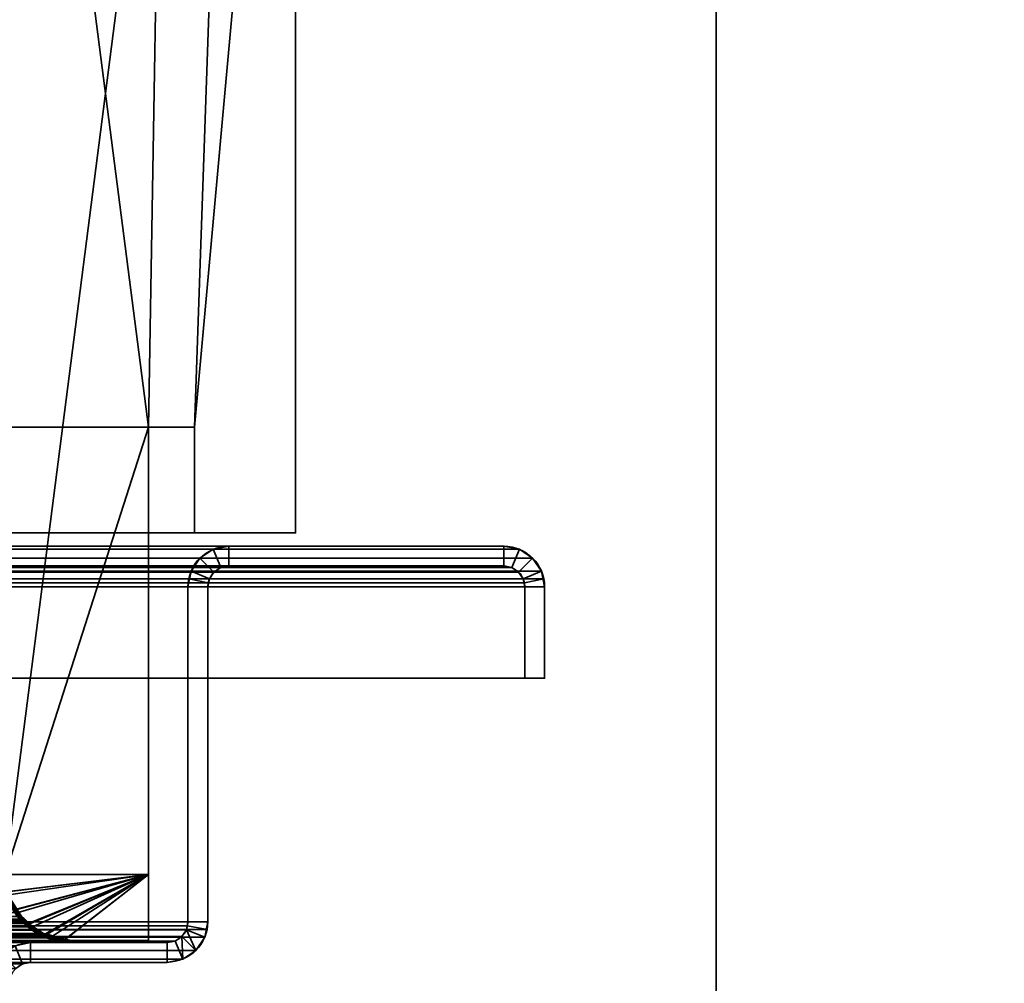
# Model space of a CAD drawing. Header units: millimetres. Extents: x -603 to 3703, y -120 to 193.
# Tile 924 of 938: x 3500 to 3574, y 47 to 120. Entities that reach past the tile are written whole.
import ezdxf

# ---------------------------------------------------------------- set-up
doc = ezdxf.new("R2010")
doc.units = ezdxf.units.MM
doc.layers.add('151', color=7, linetype='Continuous', true_color=0xffffff)

# ---------------------------------------------------------------- blocks, each defined once
blk = doc.blocks.new('UG_SURFACE_003')
at = {"layer": '151', "color": 252, "linetype": 'Continuous', "lineweight": 35}
for points in [[(3702.5, -35, 2213), (3702.5, 174.4, 2213), (2297.5, 174.4, 2213), (2297.5, -35, 2213)], [(2447.5, -35, 2063), (2447.5, 174.4, 2063), (3552.5, 174.4, 2063), (3552.5, -35, 2063)], [(3552.5, -35, -7), (3552.5, 174.4, -7), (3702.5, 174.4, -7), (3702.5, -35, -7)], [(3552.5, -35, 2063), (3552.5, 174.4, 2063), (3552.5, 174.4, -7), (3552.5, -35, -7)]]:
    blk.add_3dface(points, dxfattribs=at)
blk = doc.blocks.new('UG_SURFACE_166')
at = {"layer": '151', "color": 252, "linetype": 'Continuous', "lineweight": 35}
for points in [[(3536.42, 80, 2044.92), (2463.58, 80, 2044.92), (2462.401, 79.766, 2046.099), (3537.599, 79.766, 2046.099)], [(2484.42, 80, 2024.08), (2463.58, 80, 2044.92), (3536.42, 80, 2044.92), (3515.58, 80, 2024.08)], [(3514.401, 79.766, 2022.901), (2485.599, 79.766, 2022.901), (2484.42, 80, 2024.08), (3515.58, 80, 2024.08)], [(3515.58, 78.5, 2024.08), (3514.975, 78.38, 2023.475), (3514.401, 79.766, 2022.901), (3515.58, 80, 2024.08)], [(3515.58, 80, 2024.08), (3536.42, 80, 2044.92), (3536.42, 78.5, 2044.92), (3515.58, 78.5, 2024.08)], [(3536.42, 80, 2044.92), (3537.599, 79.766, 2046.099), (3537.025, 78.38, 2045.525), (3536.42, 78.5, 2044.92)], [(3538.598, 79.098, 2047.098), (2461.402, 79.098, 2047.098), (2460.734, 78.099, 2047.765), (3539.266, 78.099, 2047.765)], [(3537.599, 79.766, 2046.099), (2462.401, 79.766, 2046.099), (2461.402, 79.098, 2047.098), (3538.598, 79.098, 2047.098)], [(3513.402, 79.098, 2021.902), (2486.598, 79.098, 2021.902), (2485.599, 79.766, 2022.901), (3514.401, 79.766, 2022.901)], [(3512.734, 78.099, 2021.235), (2487.266, 78.099, 2021.235), (2486.598, 79.098, 2021.902), (3513.402, 79.098, 2021.902)], [(3512.734, 78.099, 2021.235), (3513.402, 79.098, 2021.902), (3514.463, 78.037, 2022.963), (3514.12, 77.525, 2022.62)], [(3514.975, 78.38, 2023.475), (3514.463, 78.037, 2022.963), (3513.402, 79.098, 2021.902), (3514.401, 79.766, 2022.901)], [(3537.599, 79.766, 2046.099), (3538.598, 79.098, 2047.098), (3537.537, 78.037, 2046.037), (3537.025, 78.38, 2045.525)], [(3537.88, 77.525, 2046.38), (3537.537, 78.037, 2046.037), (3538.598, 79.098, 2047.098), (3539.266, 78.099, 2047.765)], [(3537.537, 78.037, 2046.037), (2462.463, 78.037, 2046.037), (2462.975, 78.38, 2045.525), (3537.025, 78.38, 2045.525)], [(3537.025, 78.38, 2045.525), (2462.975, 78.38, 2045.525), (2463.58, 78.5, 2044.92), (3536.42, 78.5, 2044.92)], [(2484.42, 78.5, 2024.08), (3515.58, 78.5, 2024.08), (3536.42, 78.5, 2044.92), (2463.58, 78.5, 2044.92)], [(3515.58, 78.5, 2024.08), (2484.42, 78.5, 2024.08), (2485.025, 78.38, 2023.475), (3514.975, 78.38, 2023.475)], [(3514.975, 78.38, 2023.475), (2485.025, 78.38, 2023.475), (2485.537, 78.037, 2022.963), (3514.463, 78.037, 2022.963)], [(3539.441, 77.521, 2047.941), (3539.266, 78.099, 2047.765), (2460.734, 78.099, 2047.765), (2460.559, 77.521, 2047.941)], [(3537.88, 77.525, 2046.38), (2462.12, 77.525, 2046.38), (2462.463, 78.037, 2046.037), (3537.537, 78.037, 2046.037)], [(3514.463, 78.037, 2022.963), (2485.537, 78.037, 2022.963), (2485.88, 77.525, 2022.62), (3514.12, 77.525, 2022.62)], [(2487.441, 77.521, 2021.059), (2487.266, 78.099, 2021.235), (3512.734, 78.099, 2021.235)], [(2487.441, 77.521, 2021.059), (3512.734, 78.099, 2021.235), (3512.559, 77.521, 2021.059)], [(3512.559, 77.521, 2021.059), (3512.734, 78.099, 2021.235), (3514.12, 77.525, 2022.62), (3514.03, 77.228, 2022.53)], [(3537.97, 77.228, 2046.47), (3537.88, 77.525, 2046.38), (3539.266, 78.099, 2047.765), (3539.441, 77.521, 2047.941)], [(2460.559, 77.521, 2047.941), (2460.5, 76.92, 2048), (3539.5, 76.92, 2048)], [(2460.5, 76.92, 2048), (2460.5, 70, 2048), (3539.5, 70, 2048), (3539.5, 76.92, 2048)], [(2460.559, 77.521, 2047.941), (3539.5, 76.92, 2048), (3539.441, 77.521, 2047.941)], [(3538, 76.92, 2046.5), (2462, 76.92, 2046.5), (2462.03, 77.228, 2046.47)], [(2462, 76.92, 2046.5), (3538, 76.92, 2046.5), (3538, 70, 2046.5), (2462, 70, 2046.5)], [(2462.03, 77.228, 2046.47), (2462.12, 77.525, 2046.38), (3537.88, 77.525, 2046.38), (3537.97, 77.228, 2046.47)], [(3537.97, 77.228, 2046.47), (3538, 76.92, 2046.5), (2462.03, 77.228, 2046.47)], [(3514.03, 77.228, 2022.53), (2485.88, 77.525, 2022.62), (2485.97, 77.228, 2022.53)], [(3514.03, 77.228, 2022.53), (3514.12, 77.525, 2022.62), (2485.88, 77.525, 2022.62)], [(2485.97, 77.228, 2022.53), (3514, 76.92, 2022.5), (3514.03, 77.228, 2022.53)], [(2485.97, 77.228, 2022.53), (2486, 76.92, 2022.5), (3514, 76.92, 2022.5)], [(2486, 51.58, 2022.5), (3514, 51.58, 2022.5), (3514, 76.92, 2022.5), (2486, 76.92, 2022.5)], [(3512.559, 77.521, 2021.059), (2487.5, 76.92, 2021), (2487.441, 77.521, 2021.059)], [(3512.559, 77.521, 2021.059), (3512.5, 76.92, 2021), (2487.5, 76.92, 2021)], [(2487.5, 51.58, 2021), (2487.5, 76.92, 2021), (3512.5, 76.92, 2021), (3512.5, 51.58, 2021)], [(3512.5, 76.92, 2021), (3512.559, 77.521, 2021.059), (3514.03, 77.228, 2022.53), (3514, 76.92, 2022.5)], [(3512.5, 51.58, 2021), (3512.5, 76.92, 2021), (3514, 76.92, 2022.5), (3514, 51.58, 2022.5)], [(3538, 76.92, 2046.5), (3537.97, 77.228, 2046.47), (3539.441, 77.521, 2047.941), (3539.5, 76.92, 2048)], [(3539.5, 76.92, 2048), (3539.5, 70, 2048), (3538, 70, 2046.5), (3538, 76.92, 2046.5)], [(2462, 70, 2046.5), (3538, 70, 2046.5), (3539.5, 70, 2048), (2460.5, 70, 2048)], [(3514, 51.58, 2022.5), (2486, 51.58, 2022.5), (2486.059, 50.979, 2022.441)], [(3513.941, 50.979, 2022.441), (3514, 51.58, 2022.5), (2486.059, 50.979, 2022.441)], [(2487.53, 51.272, 2020.97), (2487.5, 51.58, 2021), (3512.5, 51.58, 2021)], [(2487.53, 51.272, 2020.97), (3512.5, 51.58, 2021), (3512.47, 51.272, 2020.97)], [(3514, 51.58, 2022.5), (3513.941, 50.979, 2022.441), (3512.47, 51.272, 2020.97), (3512.5, 51.58, 2021)], [(2486.059, 50.979, 2022.441), (2486.234, 50.401, 2022.265), (3513.766, 50.401, 2022.265), (3513.941, 50.979, 2022.441)], [(3512.47, 51.272, 2020.97), (3512.38, 50.975, 2020.88), (2487.62, 50.975, 2020.88), (2487.53, 51.272, 2020.97)], [(3512.037, 50.463, 2020.537), (2487.963, 50.463, 2020.537), (2487.62, 50.975, 2020.88), (3512.38, 50.975, 2020.88)], [(3513.098, 49.402, 2021.598), (3512.099, 48.734, 2020.599), (3512.037, 50.463, 2020.537), (3512.38, 50.975, 2020.88)], [(3513.941, 50.979, 2022.441), (3513.766, 50.401, 2022.265), (3512.38, 50.975, 2020.88), (3512.47, 51.272, 2020.97)], [(3512.38, 50.975, 2020.88), (3513.766, 50.401, 2022.265), (3513.098, 49.402, 2021.598)], [(3513.766, 50.401, 2022.265), (2486.234, 50.401, 2022.265), (2486.902, 49.402, 2021.598), (3513.098, 49.402, 2021.598)], [(3511.525, 50.12, 2020.025), (2488.475, 50.12, 2020.025), (2487.963, 50.463, 2020.537), (3512.037, 50.463, 2020.537)], [(3510.92, 50, 2019.42), (2489.08, 50, 2019.42), (2488.475, 50.12, 2020.025), (3511.525, 50.12, 2020.025)], [(2499.42, 50, 2009.08), (2489.08, 50, 2019.42), (3510.92, 50, 2019.42), (3500.58, 50, 2009.08)], [(3499.401, 49.766, 2007.901), (2500.599, 49.766, 2007.901), (2499.42, 50, 2009.08), (3500.58, 50, 2009.08)], [(3500.58, 48.5, 2009.08), (3499.975, 48.38, 2008.475), (3499.401, 49.766, 2007.901), (3500.58, 50, 2009.08)], [(3510.92, 48.5, 2019.42), (3500.58, 48.5, 2009.08), (3500.58, 50, 2009.08), (3510.92, 50, 2019.42)], [(3510.92, 50, 2019.42), (3511.525, 50.12, 2020.025), (3512.099, 48.734, 2020.599), (3510.92, 48.5, 2019.42)], [(3511.525, 50.12, 2020.025), (3512.037, 50.463, 2020.537), (3512.099, 48.734, 2020.599)], [(3513.098, 49.402, 2021.598), (2486.902, 49.402, 2021.598), (2487.901, 48.734, 2020.599), (3512.099, 48.734, 2020.599)], [(3499.975, 48.38, 2008.475), (3499.463, 48.037, 2007.963), (3498.402, 49.098, 2006.902), (3499.401, 49.766, 2007.901)], [(3512.099, 48.734, 2020.599), (2487.901, 48.734, 2020.599), (2489.08, 48.5, 2019.42), (3510.92, 48.5, 2019.42)], [(2499.42, 48.5, 2009.08), (3500.58, 48.5, 2009.08), (3510.92, 48.5, 2019.42), (2489.08, 48.5, 2019.42)], [(3500.58, 48.5, 2009.08), (2499.42, 48.5, 2009.08), (2500.025, 48.38, 2008.475), (3499.975, 48.38, 2008.475)], [(3499.975, 48.38, 2008.475), (2500.025, 48.38, 2008.475), (2500.537, 48.037, 2007.963), (3499.463, 48.037, 2007.963)]]:
    blk.add_3dface(points, dxfattribs=at)
blk = doc.blocks.new('UG_SURFACE_167')
at = {"layer": '151', "color": 252, "linetype": 'Continuous', "lineweight": 35}
for points in [[(3515.58, 80, 2024.08), (3515.58, 80, -7), (3514.401, 79.766, -7), (3514.401, 79.766, 2022.901)], [(3515.58, 78.5, -7), (3514.975, 78.38, -7), (3514.401, 79.766, -7), (3515.58, 80, -7)], [(3515.58, 80, 2024.08), (3514.401, 79.766, 2022.901), (3514.975, 78.38, 2023.475), (3515.58, 78.5, 2024.08)], [(3515.58, 80, 2024.08), (3536.42, 80, 2044.92), (3536.42, 80, -7), (3515.58, 80, -7)], [(3515.58, 80, -7), (3536.42, 80, -7), (3536.42, 78.5, -7), (3515.58, 78.5, -7)], [(3515.58, 78.5, 2024.08), (3536.42, 78.5, 2044.92), (3536.42, 80, 2044.92), (3515.58, 80, 2024.08)], [(3537.599, 79.766, 2046.099), (3537.599, 79.766, -7), (3536.42, 80, -7), (3536.42, 80, 2044.92)], [(3536.42, 80, -7), (3537.599, 79.766, -7), (3537.025, 78.38, -7), (3536.42, 78.5, -7)], [(3536.42, 78.5, 2044.92), (3537.025, 78.38, 2045.525), (3537.599, 79.766, 2046.099), (3536.42, 80, 2044.92)], [(3513.402, 79.098, 2021.902), (3513.402, 79.098, -7), (3512.734, 78.099, -7), (3512.734, 78.099, 2021.235)], [(3512.734, 78.099, -7), (3513.402, 79.098, -7), (3514.463, 78.037, -7), (3514.12, 77.525, -7)], [(3514.12, 77.525, 2022.62), (3514.463, 78.037, 2022.963), (3513.402, 79.098, 2021.902), (3512.734, 78.099, 2021.235)], [(3514.401, 79.766, 2022.901), (3514.401, 79.766, -7), (3513.402, 79.098, -7), (3513.402, 79.098, 2021.902)], [(3514.975, 78.38, -7), (3514.463, 78.037, -7), (3513.402, 79.098, -7), (3514.401, 79.766, -7)], [(3514.401, 79.766, 2022.901), (3513.402, 79.098, 2021.902), (3514.463, 78.037, 2022.963), (3514.975, 78.38, 2023.475)], [(3537.599, 79.766, -7), (3538.598, 79.098, -7), (3537.537, 78.037, -7), (3537.025, 78.38, -7)], [(3537.025, 78.38, 2045.525), (3537.537, 78.037, 2046.037), (3538.598, 79.098, 2047.098), (3537.599, 79.766, 2046.099)], [(3537.88, 77.525, -7), (3537.537, 78.037, -7), (3538.598, 79.098, -7), (3539.266, 78.099, -7)], [(3539.266, 78.099, 2047.765), (3538.598, 79.098, 2047.098), (3537.537, 78.037, 2046.037), (3537.88, 77.525, 2046.38)], [(3538.598, 79.098, 2047.098), (3538.598, 79.098, -7), (3537.599, 79.766, -7), (3537.599, 79.766, 2046.099)], [(3539.266, 78.099, 2047.765), (3539.266, 78.099, -7), (3538.598, 79.098, -7), (3538.598, 79.098, 2047.098)], [(3514.463, 78.037, 2022.963), (3514.463, 78.037, -7), (3514.975, 78.38, -7), (3514.975, 78.38, 2023.475)], [(3514.975, 78.38, 2023.475), (3514.975, 78.38, -7), (3515.58, 78.5, -7), (3515.58, 78.5, 2024.08)], [(3515.58, 78.5, 2024.08), (3515.58, 78.5, -7), (3536.42, 78.5, -7), (3536.42, 78.5, 2044.92)], [(3536.42, 78.5, 2044.92), (3536.42, 78.5, -7), (3537.025, 78.38, -7), (3537.025, 78.38, 2045.525)], [(3537.025, 78.38, 2045.525), (3537.025, 78.38, -7), (3537.537, 78.037, -7), (3537.537, 78.037, 2046.037)], [(3512.734, 78.099, -7), (3512.5, 76.92, -7), (3512.5, 76.92, 2021)], [(3512.5, 76.92, 2021), (3512.559, 77.521, 2021.059), (3512.734, 78.099, -7)], [(3512.5, 76.92, -7), (3512.734, 78.099, -7), (3514.12, 77.525, -7), (3514, 76.92, -7)], [(3512.559, 77.521, 2021.059), (3512.734, 78.099, 2021.235), (3512.734, 78.099, -7)], [(3514.03, 77.228, 2022.53), (3514.12, 77.525, 2022.62), (3512.734, 78.099, 2021.235), (3512.559, 77.521, 2021.059)], [(3514.12, 77.525, 2022.62), (3514.12, 77.525, -7), (3514.463, 78.037, -7), (3514.463, 78.037, 2022.963)], [(3537.537, 78.037, 2046.037), (3537.537, 78.037, -7), (3537.88, 77.525, -7), (3537.88, 77.525, 2046.38)], [(3538, 76.92, -7), (3537.88, 77.525, -7), (3539.266, 78.099, -7), (3539.5, 76.92, -7)], [(3539.441, 77.521, 2047.941), (3539.266, 78.099, 2047.765), (3537.88, 77.525, 2046.38), (3537.97, 77.228, 2046.47)], [(3539.5, 76.92, -7), (3539.266, 78.099, -7), (3539.266, 78.099, 2047.765)], [(3539.266, 78.099, 2047.765), (3539.441, 77.521, 2047.941), (3539.5, 76.92, -7)], [(3514, 76.92, 2022.5), (3514.03, 77.228, 2022.53), (3512.559, 77.521, 2021.059), (3512.5, 76.92, 2021)], [(3512.5, 51.58, 2021), (3512.5, 76.92, 2021), (3512.5, 76.92, -7), (3512.5, 51.58, -7)], [(3512.5, 51.58, -7), (3512.5, 76.92, -7), (3514, 76.92, -7), (3514, 51.58, -7)], [(3512.5, 76.92, 2021), (3512.5, 51.58, 2021), (3514, 51.58, 2022.5), (3514, 76.92, 2022.5)], [(3514.03, 77.228, 2022.53), (3514, 76.92, -7), (3514.12, 77.525, -7)], [(3514.03, 77.228, 2022.53), (3514, 76.92, 2022.5), (3514, 76.92, -7)], [(3514, 51.58, 2022.5), (3514, 51.58, -7), (3514, 76.92, -7), (3514, 76.92, 2022.5)], [(3514.12, 77.525, -7), (3514.12, 77.525, 2022.62), (3514.03, 77.228, 2022.53)], [(3538, 76.92, -7), (3537.97, 77.228, 2046.47), (3537.88, 77.525, 2046.38)], [(3537.88, 77.525, 2046.38), (3537.88, 77.525, -7), (3538, 76.92, -7)], [(3539.5, 76.92, 2048), (3539.441, 77.521, 2047.941), (3537.97, 77.228, 2046.47), (3538, 76.92, 2046.5)], [(3538, 76.92, -7), (3538, 76.92, 2046.5), (3537.97, 77.228, 2046.47)], [(3539.5, 76.92, -7), (3539.5, 70, -7), (3538, 70, -7), (3538, 76.92, -7)], [(3538, 76.92, 2046.5), (3538, 70, 2046.5), (3539.5, 70, 2048), (3539.5, 76.92, 2048)], [(3538, 76.92, 2046.5), (3538, 76.92, -7), (3538, 70, -7), (3538, 70, 2046.5)], [(3539.441, 77.521, 2047.941), (3539.5, 76.92, 2048), (3539.5, 76.92, -7)], [(3539.5, 76.92, 2048), (3539.5, 70, 2048), (3539.5, 70, -7), (3539.5, 76.92, -7)], [(3538, 70, 2046.5), (3538, 70, -7), (3539.5, 70, -7), (3539.5, 70, 2048)], [(3512.5, 51.58, -7), (3512.38, 50.975, -7), (3512.38, 50.975, 2020.88)], [(3512.38, 50.975, 2020.88), (3512.47, 51.272, 2020.97), (3512.5, 51.58, -7)], [(3514, 51.58, -7), (3513.766, 50.401, -7), (3512.38, 50.975, -7), (3512.5, 51.58, -7)], [(3512.47, 51.272, 2020.97), (3512.5, 51.58, 2021), (3512.5, 51.58, -7)], [(3512.5, 51.58, 2021), (3512.47, 51.272, 2020.97), (3513.941, 50.979, 2022.441), (3514, 51.58, 2022.5)], [(3514, 51.58, -7), (3513.941, 50.979, 2022.441), (3513.766, 50.401, 2022.265)], [(3513.766, 50.401, 2022.265), (3513.766, 50.401, -7), (3514, 51.58, -7)], [(3514, 51.58, -7), (3514, 51.58, 2022.5), (3513.941, 50.979, 2022.441)], [(3512.38, 50.975, 2020.88), (3512.38, 50.975, -7), (3512.037, 50.463, -7), (3512.037, 50.463, 2020.537)], [(3512.037, 50.463, -7), (3512.38, 50.975, -7), (3513.766, 50.401, -7), (3513.098, 49.402, -7)], [(3512.38, 50.975, 2020.88), (3512.037, 50.463, 2020.537), (3513.098, 49.402, 2021.598), (3513.766, 50.401, 2022.265)], [(3512.47, 51.272, 2020.97), (3512.38, 50.975, 2020.88), (3513.766, 50.401, 2022.265), (3513.941, 50.979, 2022.441)], [(3500.58, 50, 2009.08), (3500.58, 50, -7), (3499.401, 49.766, -7), (3499.401, 49.766, 2007.901)], [(3500.58, 48.5, -7), (3499.975, 48.38, -7), (3499.401, 49.766, -7), (3500.58, 50, -7)], [(3500.58, 50, 2009.08), (3499.401, 49.766, 2007.901), (3499.975, 48.38, 2008.475), (3500.58, 48.5, 2009.08)], [(3500.58, 50, 2009.08), (3510.92, 50, 2019.42), (3510.92, 50, -7), (3500.58, 50, -7)], [(3500.58, 50, -7), (3510.92, 50, -7), (3510.92, 48.5, -7), (3500.58, 48.5, -7)], [(3510.92, 50, 2019.42), (3500.58, 50, 2009.08), (3500.58, 48.5, 2009.08), (3510.92, 48.5, 2019.42)], [(3511.525, 50.12, 2020.025), (3511.525, 50.12, -7), (3510.92, 50, -7), (3510.92, 50, 2019.42)], [(3510.92, 50, -7), (3511.525, 50.12, -7), (3512.099, 48.734, -7), (3510.92, 48.5, -7)], [(3510.92, 48.5, 2019.42), (3512.099, 48.734, 2020.599), (3511.525, 50.12, 2020.025), (3510.92, 50, 2019.42)], [(3512.037, 50.463, 2020.537), (3512.037, 50.463, -7), (3511.525, 50.12, -7), (3511.525, 50.12, 2020.025)], [(3511.525, 50.12, -7), (3512.037, 50.463, -7), (3513.098, 49.402, -7), (3512.099, 48.734, -7)], [(3512.099, 48.734, 2020.599), (3513.098, 49.402, 2021.598), (3512.037, 50.463, 2020.537), (3511.525, 50.12, 2020.025)], [(3513.098, 49.402, 2021.598), (3513.098, 49.402, -7), (3513.766, 50.401, -7), (3513.766, 50.401, 2022.265)], [(3499.975, 48.38, -7), (3499.463, 48.037, -7), (3498.402, 49.098, -7), (3499.401, 49.766, -7)], [(3499.401, 49.766, 2007.901), (3498.402, 49.098, 2006.902), (3499.463, 48.037, 2007.963), (3499.975, 48.38, 2008.475)], [(3512.099, 48.734, 2020.599), (3512.099, 48.734, -7), (3513.098, 49.402, -7), (3513.098, 49.402, 2021.598)], [(3499.975, 48.38, 2008.475), (3499.975, 48.38, -7), (3500.58, 48.5, -7), (3500.58, 48.5, 2009.08)], [(3500.58, 48.5, 2009.08), (3500.58, 48.5, -7), (3510.92, 48.5, -7), (3510.92, 48.5, 2019.42)], [(3510.92, 48.5, 2019.42), (3510.92, 48.5, -7), (3512.099, 48.734, -7), (3512.099, 48.734, 2020.599)], [(3499.463, 48.037, 2007.963), (3499.463, 48.037, -7), (3499.975, 48.38, -7), (3499.975, 48.38, 2008.475)]]:
    blk.add_3dface(points, dxfattribs=at)
blk = doc.blocks.new('UG_SURFACE_195')
at = {"layer": '151', "color": 14, "linetype": 'Continuous', "lineweight": 35}
for points in [[(3509.5, 50.15, 2018), (3509.5, 55.15, 2018), (2490.5, 55.15, 2018), (2490.5, 50.15, 2018)], [(3509.5, 55.15, 2018), (3498.65, 55.15, 2007.15), (2501.35, 55.15, 2007.15), (2490.5, 55.15, 2018)], [(3498.914, 53.623, 2007.414), (3498.824, 53.842, 2007.324), (3498.65, 55.15, 2007.15), (3509.5, 55.15, 2018)], [(3509.5, 55.15, 2018), (3499.635, 52.268, 2008.135), (3499.294, 52.695, 2007.794), (3498.914, 53.623, 2007.414)], [(3500.731, 51.185, 2009.231), (3500.282, 51.454, 2008.782), (3499.635, 52.268, 2008.135), (3509.5, 55.15, 2018)], [(3502.107, 50.417, 2010.607), (3501.971, 50.44, 2010.471), (3500.731, 51.185, 2009.231), (3509.5, 55.15, 2018)], [(3509.5, 55.15, 2018), (3509.5, 50.15, 2018), (3503.65, 50.15, 2012.15), (3502.107, 50.417, 2010.607)], [(2500.034, 51.769, 2008.466), (3499.635, 52.268, 2008.135), (3500.282, 51.454, 2008.782)], [(3500.282, 51.454, 2008.782), (2499.264, 51.185, 2009.236), (2500.034, 51.769, 2008.466)], [(3500.282, 51.454, 2008.782), (3500.731, 51.185, 2009.231), (2499.264, 51.185, 2009.236)], [(2498.616, 50.693, 2009.884), (3500.731, 51.185, 2009.231), (3501.971, 50.44, 2010.471)], [(2498.616, 50.693, 2009.884), (2499.264, 51.185, 2009.236), (3500.731, 51.185, 2009.231)], [(3503.65, 50.15, 2012.15), (3509.5, 50.15, 2018), (2490.5, 50.15, 2018), (2496.35, 50.15, 2012.15)], [(2496.35, 50.15, 2012.15), (2497.88, 50.517, 2010.62), (3502.107, 50.417, 2010.607)], [(3502.107, 50.417, 2010.607), (3503.65, 50.15, 2012.15), (2496.35, 50.15, 2012.15)], [(3501.971, 50.44, 2010.471), (2497.88, 50.517, 2010.62), (2498.616, 50.693, 2009.884)], [(3501.971, 50.44, 2010.471), (3502.107, 50.417, 2010.607), (2497.88, 50.517, 2010.62)]]:
    blk.add_3dface(points, dxfattribs=at)
blk = doc.blocks.new('UG_SURFACE_196')
at = {"layer": '151', "color": 7, "linetype": 'Continuous', "lineweight": 35}
for points in [[(3499.966, 51.769, 2008.466), (2500.969, 53.338, 2007.53), (2500.706, 52.695, 2007.794)], [(3499.966, 51.769, 2008.466), (3499.143, 52.984, 2007.643), (2500.969, 53.338, 2007.53)], [(3499.656, 51.963, 2008.156), (3499.008, 52.92, 2007.508), (3499.143, 52.984, 2007.643), (3499.966, 51.769, 2008.466)], [(2500.706, 52.695, 2007.794), (2499.87, 51.645, 2008.63), (3500.125, 51.649, 2008.625)], [(2500.706, 52.695, 2007.794), (3500.125, 51.649, 2008.625), (3499.966, 51.769, 2008.466)], [(2499.718, 51.454, 2008.782), (2498.183, 50.532, 2010.318), (3501.82, 50.589, 2010.32)], [(3499.856, 51.668, 2008.356), (2499.178, 50.958, 2009.322), (2499.819, 51.343, 2008.681)], [(3499.856, 51.668, 2008.356), (3500.821, 50.935, 2009.321), (2499.178, 50.958, 2009.322)], [(3501.384, 50.693, 2009.884), (2499.87, 51.645, 2008.63), (2499.718, 51.454, 2008.782)], [(2499.718, 51.454, 2008.782), (3501.82, 50.589, 2010.32), (3501.384, 50.693, 2009.884)], [(2499.819, 51.343, 2008.681), (3499.656, 51.963, 2008.156), (3499.856, 51.668, 2008.356)], [(3501.384, 50.693, 2009.884), (3500.125, 51.649, 2008.625), (2499.87, 51.645, 2008.63)], [(3499.966, 51.769, 2008.466), (3499.856, 51.668, 2008.356), (3499.656, 51.963, 2008.156)], [(3499.856, 51.668, 2008.356), (3499.966, 51.769, 2008.466), (3500.125, 51.649, 2008.625)], [(3500.821, 50.935, 2009.321), (3499.856, 51.668, 2008.356), (3500.125, 51.649, 2008.625), (3501.384, 50.693, 2009.884)], [(2498.079, 50.299, 2010.421), (2499.178, 50.958, 2009.322), (3500.821, 50.935, 2009.321)], [(2498.079, 50.299, 2010.421), (3500.821, 50.935, 2009.321), (3501.316, 50.559, 2009.816)], [(3501.384, 50.693, 2009.884), (3501.316, 50.559, 2009.816), (3500.821, 50.935, 2009.321)], [(2490.5, 50.15, 2018), (2490.5, 50, 2018), (3509.5, 50, 2018), (3509.5, 50.15, 2018)], [(3509.5, 50.15, 2018), (3503.65, 50.15, 2012.15), (2496.35, 50.15, 2012.15), (2490.5, 50.15, 2018)], [(3509.5, 50, 2018), (2490.5, 50, 2018), (2496.35, 50, 2012.15), (3503.65, 50, 2012.15)], [(2498.029, 50.44, 2010.471), (2496.35, 50.15, 2012.15), (3503.65, 50.15, 2012.15)], [(3503.65, 50, 2012.15), (2496.35, 50, 2012.15), (2497.833, 50.256, 2010.667)], [(3501.316, 50.559, 2009.816), (2497.833, 50.256, 2010.667), (2498.079, 50.299, 2010.421)], [(3501.316, 50.559, 2009.816), (3502.179, 50.352, 2010.679), (2497.833, 50.256, 2010.667)], [(2497.833, 50.256, 2010.667), (3502.179, 50.352, 2010.679), (3503.65, 50, 2012.15)], [(2498.029, 50.44, 2010.471), (3503.65, 50.15, 2012.15), (3501.82, 50.589, 2010.32)], [(3501.82, 50.589, 2010.32), (2498.183, 50.532, 2010.318), (2498.029, 50.44, 2010.471)], [(3502.179, 50.352, 2010.679), (3501.316, 50.559, 2009.816), (3501.384, 50.693, 2009.884), (3501.82, 50.589, 2010.32)], [(3501.82, 50.589, 2010.32), (3503.65, 50.15, 2012.15), (3503.65, 50, 2012.15), (3502.179, 50.352, 2010.679)], [(3503.65, 50.15, 2012.15), (3509.5, 50.15, 2018), (3509.5, 50, 2018), (3503.65, 50, 2012.15)]]:
    blk.add_3dface(points, dxfattribs=at)
blk = doc.blocks.new('UG_SURFACE_197')
at = {"layer": '151', "color": 41, "linetype": 'Continuous', "lineweight": 35}
for points in [[(3520.65, 81, 2029.15), (3520.65, 173.15, 2029.15), (2479.35, 173.15, 2029.15), (2479.35, 81, 2029.15)], [(3509.5, 89, 2018), (3498.65, 173.15, 2007.15), (3510.5, 173.15, 2019), (3510.5, 147.3, 2019)], [(3509.5, 89, 2018), (3509.5, 55.15, 2018), (3498.65, 55.15, 2007.15), (3498.65, 173.15, 2007.15)], [(3520.65, 173.15, 2029.15), (3513, 89, 2021.5), (3515, 147.3, 2023.5)], [(3520.65, 173.15, 2029.15), (3520.65, 81, 2029.15), (3513, 81, 2021.5), (3513, 89, 2021.5)], [(3510.5, 147.3, 2019), (3515, 147.3, 2023.5), (3513, 89, 2021.5), (3509.5, 89, 2018)], [(2487, 81, 2021.5), (2487, 89, 2021.5), (3513, 89, 2021.5), (3513, 81, 2021.5)], [(3513, 89, 2021.5), (2487, 89, 2021.5), (2490.5, 89, 2018), (3509.5, 89, 2018)], [(3509.5, 55.15, 2018), (3509.5, 89, 2018), (2490.5, 89, 2018), (2490.5, 55.15, 2018)], [(3520.65, 81, 2029.15), (2479.35, 81, 2029.15), (2487, 81, 2021.5), (3513, 81, 2021.5)], [(3498.65, 55.15, 2007.15), (3509.5, 55.15, 2018), (2490.5, 55.15, 2018), (2501.35, 55.15, 2007.15)]]:
    blk.add_3dface(points, dxfattribs=at)
blk = doc.blocks.new('UG_SURFACE_202')
at = {"layer": '151', "color": 14, "linetype": 'Continuous', "lineweight": 35}
for points in [[(3498.823, 53.846, 2007.323), (3498.65, 55.15, -4), (3498.906, 53.861, -4)], [(3498.823, 53.846, 2007.323), (3498.65, 55.15, 2007.15), (3498.65, 55.15, -4)], [(3509.5, 55.15, 2018), (3509.5, 55.15, -4), (3498.65, 55.15, -4), (3498.65, 55.15, 2007.15)], [(3498.906, 53.861, -4), (3498.65, 55.15, -4), (3509.5, 55.15, -4)], [(3509.5, 55.15, 2018), (3498.65, 55.15, 2007.15), (3498.823, 53.846, 2007.323), (3498.824, 53.845, 2007.324)], [(3498.824, 53.845, 2007.324), (3499.439, 52.49, 2007.939), (3509.5, 55.15, 2018)], [(3499.503, 52.529, -4), (3499.031, 53.237, -4), (3498.906, 53.861, -4), (3509.5, 55.15, -4)], [(3509.5, 55.15, 2018), (3499.439, 52.49, 2007.939), (3499.493, 52.372, 2007.993), (3500.472, 51.464, 2008.971)], [(3500.448, 51.391, -4), (3500.114, 51.614, -4), (3499.503, 52.529, -4), (3509.5, 55.15, -4)], [(3509.5, 55.15, -4), (3501.704, 50.552, -4), (3500.448, 51.391, -4)], [(3500.472, 51.464, 2008.971), (3501.189, 50.797, 2009.689), (3501.715, 50.659, 2010.215), (3509.5, 55.15, 2018)], [(3503.2, 50.24, -4), (3501.737, 50.531, -4), (3501.704, 50.552, -4), (3509.5, 55.15, -4)], [(3501.715, 50.659, 2010.215), (3503.199, 50.269, 2011.699), (3509.5, 55.15, 2018)], [(3503.199, 50.269, 2011.699), (3503.65, 50.15, 2012.15), (3509.5, 50.15, 2018), (3509.5, 55.15, 2018)], [(3509.5, 55.15, -4), (3509.5, 50.15, -4), (3503.65, 50.15, -4), (3503.2, 50.24, -4)], [(3509.5, 50.15, -4), (3509.5, 55.15, -4), (3509.5, 55.15, 2018), (3509.5, 50.15, 2018)], [(3498.906, 53.861, -4), (3498.824, 53.845, 2007.324), (3498.823, 53.846, 2007.323)], [(3498.824, 53.845, 2007.324), (3498.906, 53.861, -4), (3499.031, 53.237, -4)], [(3499.031, 53.237, -4), (3499.439, 52.49, 2007.939), (3498.824, 53.845, 2007.324)], [(3499.031, 53.237, -4), (3499.503, 52.529, -4), (3499.439, 52.49, 2007.939)], [(3499.493, 52.372, 2007.993), (3499.439, 52.49, 2007.939), (3499.503, 52.529, -4)], [(3499.493, 52.372, 2007.993), (3499.503, 52.529, -4), (3500.114, 51.614, -4)], [(3500.114, 51.614, -4), (3500.472, 51.464, 2008.971), (3499.493, 52.372, 2007.993)], [(3500.114, 51.614, -4), (3500.448, 51.391, -4), (3500.472, 51.464, 2008.971)], [(3501.189, 50.797, 2009.689), (3500.472, 51.464, 2008.971), (3500.448, 51.391, -4)], [(3501.189, 50.797, 2009.689), (3500.448, 51.391, -4), (3501.704, 50.552, -4)], [(3501.704, 50.552, -4), (3501.715, 50.659, 2010.215), (3501.189, 50.797, 2009.689)], [(3501.715, 50.659, 2010.215), (3501.704, 50.552, -4), (3501.737, 50.531, -4)], [(3503.2, 50.24, -4), (3503.199, 50.269, 2011.699), (3501.715, 50.659, 2010.215)], [(3501.715, 50.659, 2010.215), (3501.737, 50.531, -4), (3503.2, 50.24, -4)], [(3503.65, 50.15, -4), (3503.65, 50.15, 2012.15), (3503.199, 50.269, 2011.699)], [(3503.199, 50.269, 2011.699), (3503.2, 50.24, -4), (3503.65, 50.15, -4)], [(3503.65, 50.15, 2012.15), (3503.65, 50.15, -4), (3509.5, 50.15, -4), (3509.5, 50.15, 2018)]]:
    blk.add_3dface(points, dxfattribs=at)
blk = doc.blocks.new('UG_SURFACE_203')
at = {"layer": '151', "color": 7, "linetype": 'Continuous', "lineweight": 35}
for points in [[(3500.114, 51.614, -4), (3499.756, 52.156, -4), (3499.029, 53.329, 2007.529)], [(3499.029, 53.329, 2007.529), (3499.143, 52.984, 2007.643), (3500.114, 51.614, -4)], [(3500.114, 51.614, -4), (3499.143, 52.984, 2007.643), (3499.966, 51.769, 2008.466)], [(3499.527, 52.065, 2008.026), (3500.052, 51.609, 2008.552), (3499.966, 51.769, 2008.466), (3499.143, 52.984, 2007.643)], [(3499.643, 52.068, -4), (3500.052, 51.609, 2008.552), (3499.527, 52.065, 2008.026)], [(3500.008, 51.508, -4), (3499.643, 52.068, -4), (3499.756, 52.156, -4), (3500.114, 51.614, -4)], [(3499.643, 52.068, -4), (3500.008, 51.508, -4), (3500.052, 51.609, 2008.552)], [(3499.966, 51.769, 2008.466), (3500.127, 51.647, 2008.627), (3500.114, 51.614, -4)], [(3500.127, 51.647, 2008.627), (3499.966, 51.769, 2008.466), (3500.052, 51.609, 2008.552)], [(3500.114, 51.614, -4), (3500.818, 51.153, -4), (3500.728, 51.024, -4), (3500.008, 51.508, -4)], [(3501.18, 50.631, 2009.681), (3500.052, 51.609, 2008.552), (3500.008, 51.508, -4)], [(3501.18, 50.631, 2009.681), (3500.008, 51.508, -4), (3500.728, 51.024, -4)], [(3500.052, 51.609, 2008.552), (3501.18, 50.631, 2009.681), (3501.384, 50.693, 2009.884), (3500.127, 51.647, 2008.627)], [(3500.818, 51.153, -4), (3500.114, 51.614, -4), (3500.127, 51.647, 2008.627)], [(3501.81, 50.501, -4), (3500.818, 51.153, -4), (3500.127, 51.647, 2008.627)], [(3500.127, 51.647, 2008.627), (3501.384, 50.693, 2009.884), (3501.81, 50.501, -4)], [(3501.625, 50.42, -4), (3500.728, 51.024, -4), (3500.818, 51.153, -4), (3501.81, 50.501, -4)], [(3500.728, 51.024, -4), (3501.77, 50.48, 2010.269), (3501.18, 50.631, 2009.681)], [(3500.728, 51.024, -4), (3501.625, 50.42, -4), (3501.77, 50.48, 2010.269)], [(3501.82, 50.589, 2010.32), (3501.384, 50.693, 2009.884), (3501.18, 50.631, 2009.681), (3501.77, 50.48, 2010.269)], [(3501.384, 50.693, 2009.884), (3501.82, 50.589, 2010.32), (3501.81, 50.501, -4)], [(3501.81, 50.501, -4), (3501.76, 50.392, -4), (3501.625, 50.42, -4)], [(3501.625, 50.42, -4), (3501.76, 50.392, -4), (3501.77, 50.48, 2010.269)], [(3501.81, 50.501, -4), (3502.146, 50.437, -4), (3502.107, 50.32, -4), (3501.76, 50.392, -4)], [(3501.77, 50.48, 2010.269), (3501.76, 50.392, -4), (3502.107, 50.32, -4)], [(3501.77, 50.48, 2010.269), (3503.65, 50, 2012.15), (3503.65, 50.15, 2012.15), (3501.82, 50.589, 2010.32)], [(3502.107, 50.32, -4), (3503.65, 50, 2012.15), (3501.77, 50.48, 2010.269)], [(3502.146, 50.437, -4), (3501.81, 50.501, -4), (3501.82, 50.589, 2010.32)], [(3503.65, 50.15, -4), (3502.146, 50.437, -4), (3501.82, 50.589, 2010.32)], [(3501.82, 50.589, 2010.32), (3503.65, 50.15, 2012.15), (3503.65, 50.15, -4)], [(3503.65, 50, -4), (3502.107, 50.32, -4), (3502.146, 50.437, -4), (3503.65, 50.15, -4)], [(3502.107, 50.32, -4), (3503.65, 50, -4), (3503.65, 50, 2012.15)], [(3509.5, 50.15, 2018), (3509.5, 50.15, -4), (3503.65, 50.15, -4), (3503.65, 50.15, 2012.15)], [(3509.5, 50.15, -4), (3509.5, 50, -4), (3503.65, 50, -4), (3503.65, 50.15, -4)], [(3503.65, 50, 2012.15), (3509.5, 50, 2018), (3509.5, 50.15, 2018), (3503.65, 50.15, 2012.15)], [(3509.5, 50, 2018), (3503.65, 50, 2012.15), (3503.65, 50, -4), (3509.5, 50, -4)], [(3509.5, 50.15, 2018), (3509.5, 50, 2018), (3509.5, 50, -4), (3509.5, 50.15, -4)]]:
    blk.add_3dface(points, dxfattribs=at)
blk = doc.blocks.new('UG_SURFACE_206')
at = {"layer": '151', "color": 41, "linetype": 'Continuous', "lineweight": 35}
for points in [[(3509.5, 89, -4), (3498.65, 173.15, -4), (3510.5, 173.15, -4), (3510.5, 147.3, -4)], [(3509.5, 89, -4), (3509.5, 55.15, -4), (3498.65, 55.15, -4), (3498.65, 173.15, -4)], [(3510.5, 147.3, 2019), (3510.5, 173.15, 2019), (3498.65, 173.15, 2007.15), (3498.65, 55.15, 2007.15)], [(3520.65, 173.15, -4), (3513, 89, -4), (3515, 147.3, -4)], [(3520.65, 173.15, -4), (3520.65, 81, -4), (3513, 81, -4), (3513, 89, -4)], [(3515, 147.3, 2023.5), (3513, 89, 2021.5), (3520.65, 173.15, 2029.15)], [(3513, 89, 2021.5), (3513, 81, 2021.5), (3520.65, 81, 2029.15), (3520.65, 173.15, 2029.15)], [(3520.65, 81, -4), (3520.65, 173.15, -4), (3520.65, 173.15, 2029.15), (3520.65, 81, 2029.15)], [(3509.5, 89, 2018), (3510.5, 147.3, 2019), (3498.65, 55.15, 2007.15)], [(3513, 89, -4), (3509.5, 89, -4), (3510.5, 147.3, -4), (3515, 147.3, -4)], [(3509.5, 89, 2018), (3513, 89, 2021.5), (3515, 147.3, 2023.5), (3510.5, 147.3, 2019)], [(3498.65, 55.15, 2007.15), (3509.5, 55.15, 2018), (3509.5, 89, 2018)], [(3513, 89, 2021.5), (3509.5, 89, 2018), (3509.5, 89, -4), (3513, 89, -4)], [(3509.5, 55.15, -4), (3509.5, 89, -4), (3509.5, 89, 2018), (3509.5, 55.15, 2018)], [(3513, 81, 2021.5), (3513, 89, 2021.5), (3513, 89, -4), (3513, 81, -4)], [(3520.65, 81, 2029.15), (3513, 81, 2021.5), (3513, 81, -4), (3520.65, 81, -4)], [(3498.65, 55.15, 2007.15), (3498.65, 55.15, -4), (3509.5, 55.15, -4), (3509.5, 55.15, 2018)]]:
    blk.add_3dface(points, dxfattribs=at)

msp = doc.modelspace()

# ---------------------------------------------------------------- linework, layer by layer
at = {"layer": '151', "color": 252, "linetype": 'Continuous', "lineweight": -3, "true_color": 0x939598}
for p, q in [((3552.5, -35, 2063), (3552.5, 174.4, 2063)), ((3552.5, 174.4, -7), (3552.5, -35, -7)), ((3520.65, 81, 2029.15), (3520.65, 173.15, 2029.15)), ((3520.65, 81, 2029.15), (3520.65, 173.15, 2029.15)), ((3520.65, 81, -4), (3520.65, 173.15, -4)), ((2487, 89, 2021.5), (3513, 89, 2021.5)), ((2490.5, 89, 2018), (3509.5, 89, 2018)), ((3513, 89, -4), (3509.5, 89, -4)), ((3509.5, 55.15, 2018), (3509.5, 89, 2018)), ((3509.5, 89, 2018), (3509.5, 89, -4)), ((3509.5, 55.15, 2018), (3509.5, 89, 2018)), ((3513, 89, 2021.5), (3509.5, 89, 2018)), ((3509.5, 89, 2018), (3513, 89, 2021.5)), ((3509.5, 89, -4), (3509.5, 55.15, -4)), ((3513, 89, 2021.5), (3513, 81, 2021.5)), ((3513, 89, 2021.5), (3513, 89, -4)), ((3513, 81, -4), (3513, 89, -4)), ((3513, 81, 2021.5), (3513, 89, 2021.5)), ((3520.65, 81, 2029.15), (2479.35, 81, 2029.15)), ((2487, 81, 2021.5), (3513, 81, 2021.5)), ((3513, 81, 2021.5), (3520.65, 81, 2029.15)), ((3520.65, 81, 2029.15), (3513, 81, 2021.5)), ((3520.65, 81, -4), (3513, 81, -4)), ((3513, 81, 2021.5), (3513, 81, -4)), ((3520.65, 81, -4), (3520.65, 81, 2029.15)), ((3536.42, 80, 2044.92), (2463.58, 80, 2044.92)), ((3515.58, 80, 2024.08), (2484.42, 80, 2024.08)), ((3515.58, 80, 2024.08), (3536.42, 80, 2044.92)), ((3515.58, 80, 2024.08), (3536.42, 80, 2044.92)), ((3515.58, 80, -7), (3536.42, 80, -7)), ((3515.58, 80, -7), (3515.58, 80, 2024.08)), ((3536.42, 80, -7), (3536.42, 80, 2044.92)), ((3536.42, 78.5, 2044.92), (2463.58, 78.5, 2044.92)), ((3515.58, 78.5, 2024.08), (2484.42, 78.5, 2024.08)), ((3515.58, 78.5, 2024.08), (3536.42, 78.5, 2044.92)), ((3515.58, 78.5, 2024.08), (3536.42, 78.5, 2044.92)), ((3515.58, 78.5, -7), (3515.58, 78.5, 2024.08)), ((3515.58, 78.5, -7), (3536.42, 78.5, -7)), ((3536.42, 78.5, -7), (3536.42, 78.5, 2044.92)), ((3539.5, 76.92, 2048), (2460.5, 76.92, 2048)), ((3538, 76.92, 2046.5), (2462, 76.92, 2046.5)), ((3514, 76.92, 2022.5), (2486, 76.92, 2022.5)), ((3512.5, 76.92, 2021), (2487.5, 76.92, 2021)), ((3512.5, 76.92, -7), (3512.5, 76.92, 2021)), ((3512.5, 51.58, 2021), (3512.5, 76.92, 2021)), ((3512.5, 51.58, 2021), (3512.5, 76.92, 2021)), ((3512.5, 51.58, -7), (3512.5, 76.92, -7)), ((3514, 51.58, -7), (3514, 76.92, -7)), ((3514, 51.58, 2022.5), (3514, 76.92, 2022.5)), ((3514, 51.58, 2022.5), (3514, 76.92, 2022.5)), ((3514, 76.92, -7), (3514, 76.92, 2022.5)), ((3538, 76.92, -7), (3538, 70, -7)), ((3538, 76.92, -7), (3538, 76.92, 2046.5)), ((3538, 76.92, 2046.5), (3538, 70, 2046.5)), ((3538, 76.92, 2046.5), (3538, 70, 2046.5)), ((3539.5, 76.92, 2048), (3539.5, 70, 2048)), ((3539.5, 76.92, -7), (3539.5, 76.92, 2048)), ((3539.5, 76.92, 2048), (3539.5, 70, 2048)), ((3539.5, 76.92, -7), (3539.5, 70, -7)), ((3539.5, 70, 2048), (2460.5, 70, 2048)), ((3538, 70, 2046.5), (2462, 70, 2046.5)), ((3538, 70, 2046.5), (3539.5, 70, 2048)), ((3538, 70, -7), (3538, 70, 2046.5)), ((3538, 70, 2046.5), (3539.5, 70, 2048)), ((3538, 70, -7), (3539.5, 70, -7)), ((3539.5, 70, -7), (3539.5, 70, 2048)), ((2490.5, 55.15, 2018), (3509.5, 55.15, 2018)), ((3509.5, 55.15, 2018), (2490.5, 55.15, 2018)), ((3509.5, 55.15, 2018), (3498.65, 55.15, 2007.15)), ((3498.65, 55.15, -4), (3509.5, 55.15, -4)), ((3498.65, 55.15, 2007.15), (3509.5, 55.15, 2018)), ((3509.5, 55.15, -4), (3498.65, 55.15, -4)), ((3509.5, 55.15, 2018), (3498.65, 55.15, 2007.15)), ((3498.65, 55.15, 2007.15), (3509.5, 55.15, 2018)), ((3509.5, 55.15, 2018), (3509.5, 55.15, -4)), ((3509.5, 50.15, 2018), (3509.5, 55.15, 2018)), ((3509.5, 55.15, -4), (3509.5, 50.15, -4)), ((3509.5, 55.15, -4), (3509.5, 55.15, 2018)), ((3509.5, 50.15, 2018), (3509.5, 55.15, 2018)), ((3514, 51.58, 2022.5), (2486, 51.58, 2022.5)), ((3512.5, 51.58, 2021), (2487.5, 51.58, 2021)), ((3512.5, 51.58, -7), (3512.5, 51.58, 2021)), ((3514, 51.58, -7), (3514, 51.58, 2022.5)), ((3510.92, 50, 2019.42), (2489.08, 50, 2019.42)), ((2490.5, 50.15, 2018), (3509.5, 50.15, 2018)), ((3509.5, 50.15, 2018), (2490.5, 50.15, 2018)), ((3509.5, 50, 2018), (2490.5, 50, 2018)), ((3503.65, 50.15, 2012.15), (2496.35, 50.15, 2012.15)), ((3503.65, 50.15, 2012.15), (2496.35, 50.15, 2012.15)), ((3503.65, 50, 2012.15), (2496.35, 50, 2012.15)), ((3500.58, 50, 2009.08), (2499.42, 50, 2009.08)), ((3500.58, 50, -7), (3510.92, 50, -7)), ((3500.58, 50, 2009.08), (3510.92, 50, 2019.42)), ((3500.58, 50, 2009.08), (3510.92, 50, 2019.42)), ((3500.58, 50, -7), (3500.58, 50, 2009.08)), ((3503.65, 50.15, -4), (3503.65, 50.15, 2012.15)), ((3503.65, 50.15, -4), (3509.5, 50.15, -4)), ((3503.65, 50.15, -4), (3503.65, 50.15, 2012.15)), ((3509.5, 50.15, 2018), (3503.65, 50.15, 2012.15)), ((3503.65, 50.15, 2012.15), (3509.5, 50.15, 2018)), ((3503.65, 50.15, 2012.15), (3509.5, 50.15, 2018)), ((3509.5, 50.15, -4), (3503.65, 50.15, -4)), ((3509.5, 50.15, 2018), (3503.65, 50.15, 2012.15)), ((3509.5, 50, 2018), (3503.65, 50, 2012.15)), ((3503.65, 50, -4), (3503.65, 50, 2012.15)), ((3509.5, 50, -4), (3503.65, 50, -4)), ((3503.65, 50, 2012.15), (3509.5, 50, 2018)), ((3509.5, 50, 2018), (3509.5, 50.15, 2018)), ((3509.5, 50.15, -4), (3509.5, 50, -4)), ((3509.5, 50, 2018), (3509.5, 50.15, 2018)), ((3509.5, 50.15, -4), (3509.5, 50.15, 2018)), ((3509.5, 50.15, 2018), (3509.5, 50.15, -4)), ((3509.5, 50, -4), (3509.5, 50, 2018)), ((3510.92, 50, -7), (3510.92, 50, 2019.42)), ((3510.92, 48.5, 2019.42), (2489.08, 48.5, 2019.42)), ((3500.58, 48.5, 2009.08), (2499.42, 48.5, 2009.08)), ((3500.58, 48.5, -7), (3510.92, 48.5, -7)), ((3500.58, 48.5, -7), (3500.58, 48.5, 2009.08)), ((3500.58, 48.5, 2009.08), (3510.92, 48.5, 2019.42)), ((3500.58, 48.5, 2009.08), (3510.92, 48.5, 2019.42)), ((3510.92, 48.5, -7), (3510.92, 48.5, 2019.42))]:
    msp.add_line(p, q, dxfattribs=at)
at = {"layer": '151', "color": 252, "linetype": 'Continuous', "lineweight": -3, "true_color": 0x939598, "extrusion": (0, 0, -1)}
for centre, radius, start, end in [((-3515.58, 76.92, 7), 3.08, 0, 90), ((-3536.42, 76.92, 7), 3.08, 90, 180), ((-3515.58, 76.92, 7), 1.58, 0, 90), ((-3536.42, 76.92, 7), 1.58, 90, 180), ((-3510.92, 51.58, 7), 3.08, 180, 270), ((-3510.92, 51.58, 7), 1.58, 180, 270), ((-3500.58, 46.92, 7), 3.08, 360, 90), ((-3500.58, 46.92, 7), 1.58, 360, 90)]:
    msp.add_arc(centre, radius, start, end, dxfattribs=at)
at = {"layer": '151', "color": 252, "linetype": 'Continuous', "lineweight": -3, "true_color": 0x939598}
msp.add_arc((3503.65, 55.15, -4), 5, 180, 270, dxfattribs=at)
at = {"layer": '151', "color": 252, "linetype": 'Continuous', "lineweight": -3, "true_color": 0x939598, "extrusion": (0.707107, 6.12323e-17, -0.707107)}
for centre, major_axis, start_param, end_param in [((3515.58, 76.92, 2024.08), (-3.08, 0, -3.08), 0, 1.570796), ((3515.58, 76.92, 2024.08), (3.08, 0, 3.08), 3.141593, 4.712389), ((3536.42, 76.92, 2044.92), (-3.08, 0, -3.08), 1.570796, 3.141593), ((3536.42, 76.92, 2044.92), (3.08, 0, 3.08), 4.712389, 6.283185), ((3515.58, 76.92, 2024.08), (-1.58, 0, -1.58), 0, 1.570796), ((3515.58, 76.92, 2024.08), (1.58, 0, 1.58), 3.141593, 4.712389), ((3536.42, 76.92, 2044.92), (-1.58, 0, -1.58), 1.570796, 3.141593), ((3536.42, 76.92, 2044.92), (1.58, 0, 1.58), 4.712389, 6.283185), ((3510.92, 51.58, 2019.42), (-1.58, 0, -1.58), 3.141593, 4.712389), ((3510.92, 51.58, 2019.42), (-3.08, 0, -3.08), 3.141593, 4.712389), ((3510.92, 51.58, 2019.42), (3.08, 0, 3.08), 0, 1.570796), ((3510.92, 51.58, 2019.42), (1.58, 0, 1.58), 0, 1.570796), ((3500.58, 46.92, 2009.08), (3.08, 0, 3.08), 3.141593, 4.712389), ((3500.58, 46.92, 2009.08), (-3.08, 0, -3.08), 0, 1.570796), ((3500.58, 46.92, 2009.08), (1.58, 0, 1.58), 3.141593, 4.712389), ((3500.58, 46.92, 2009.08), (-1.58, 0, -1.58), 0, 1.570796)]:
    msp.add_ellipse(centre, major_axis=major_axis, ratio=0.707107, start_param=start_param, end_param=end_param, dxfattribs=at)
at = {"layer": '151', "color": 252, "linetype": 'Continuous', "lineweight": -3, "true_color": 0x939598}
for points, knots in [([(3503.65, 50, -4), (3502.298, 50, -4), (3500.962, 50.555, -4), (3499.055, 52.462, -4), (3498.5, 53.798, -4), (3498.5, 55.15, -4)], [0, 0, 0, 0, 0.5, 0.5, 1, 1, 1, 1]), ([(3503.65, 50, 2012.15), (3503.068, 50, 2011.568), (3502.497, 50.096, 2010.997), (3501.379, 50.49, 2009.879), (3500.83, 50.792, 2009.33), (3499.837, 51.628, 2008.337), (3499.384, 52.168, 2007.884), (3498.708, 53.517, 2007.208), (3498.5, 54.319, 2007), (3498.5, 55.15, 2007)], [0, 0, 0, 0, 0.25, 0.25, 0.5, 0.5, 0.75, 0.75, 1, 1, 1, 1]), ([(3498.65, 55.15, 2007.15), (3498.65, 54.358, 2007.15), (3498.849, 53.572, 2007.349), (3499.505, 52.259, 2008.005), (3499.945, 51.734, 2008.445), (3500.909, 50.921, 2009.409), (3501.443, 50.627, 2009.943), (3502.529, 50.243, 2011.029), (3503.084, 50.15, 2011.584), (3503.65, 50.15, 2012.15)], [0, 0, 0, 0, 0.25, 0.25, 0.5, 0.5, 0.75, 0.75, 1, 1, 1, 1]), ([(3498.65, 55.15, 2007.15), (3498.65, 54.343, 2007.15), (3498.851, 53.569, 2007.351), (3499.503, 52.264, 2008.003), (3499.941, 51.738, 2008.441), (3501.394, 50.511, 2009.894), (3502.519, 50.15, 2011.019), (3503.65, 50.15, 2012.15)], [0, 0, 0, 0, 0.25, 0.25, 0.5, 0.5, 1, 1, 1, 1]), ([(3503.65, 50.15, -4), (3503.061, 50.15, -4), (3502.425, 50.257, -4), (3501.194, 50.745, -4), (3500.603, 51.126, -4), (3499.626, 52.103, -4), (3499.245, 52.694, -4), (3498.757, 53.925, -4), (3498.65, 54.561, -4), (3498.65, 55.15, -4)], [0, 0, 0, 0, 0.25, 0.25, 0.5, 0.5, 0.75, 0.75, 1, 1, 1, 1]), ([(3503.65, 50.15, 2012.15), (3503.084, 50.15, 2011.584), (3502.53, 50.243, 2011.03), (3501.445, 50.626, 2009.945), (3500.912, 50.919, 2009.412), (3499.948, 51.731, 2008.448), (3499.508, 52.255, 2008.008), (3498.852, 53.565, 2007.352), (3498.65, 54.343, 2007.15), (3498.65, 55.15, 2007.15)], [0, 0, 0, 0, 0.25, 0.25, 0.5, 0.5, 0.75, 0.75, 1, 1, 1, 1])]:
    msp.add_open_spline(points, degree=3, knots=knots, dxfattribs=at)
for points in [[(3498.5, 55.15, 2007), (3498.5, 50, 2007), (3503.65, 50, 2012.15)], [(3503.65, 50.15, 2012.15), (3498.65, 50.15, 2007.15), (3498.65, 55.15, 2007.15)]]:
    msp.add_rational_spline(points, [1, 0.707106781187, 1], degree=2, dxfattribs=at)
msp.add_open_spline([(3503.65, 50, -4), (3503.65, 50.15, -4)], degree=1, dxfattribs=at)

# ---------------------------------------------------------------- block references
for name in ['UG_SURFACE_196', 'UG_SURFACE_203', 'UG_SURFACE_003', 'UG_SURFACE_197', 'UG_SURFACE_206', 'UG_SURFACE_166', 'UG_SURFACE_167', 'UG_SURFACE_195', 'UG_SURFACE_202']:
    msp.add_blockref(name, (0, 0), dxfattribs=at)

doc.saveas('drawing.dxf')
